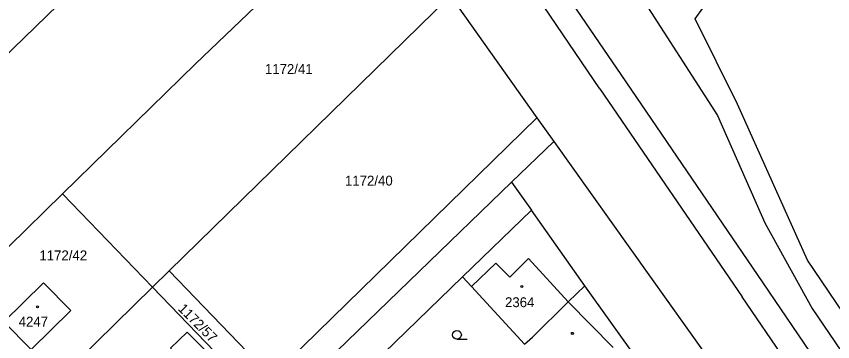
# Model space of a CAD drawing. Extents: x -679220 to -673243, y -1075091 to -1066557.
# Drawn here: x -676873.6 to -676733.1, y -1070124.6 to -1070068.5 of the extents above; entities that cross this region are included whole.
import ezdxf

# ---------------------------------------------------------------- set-up
doc = ezdxf.new("R2010")
doc.units = 0
for name, color, linetype in [('Hranice parcel', 7, 'Continuous'), ('Parcelní čísla', 7, 'Continuous'), ('Poz předměty', 7, 'Continuous'), ('Vnitřní kresba', 7, 'Continuous'), ('Značky budov', 7, 'Continuous'), ('Značky kultur', 7, 'Continuous')]:
    doc.layers.add(name, color=color, linetype=linetype)

msp = doc.modelspace()

# ---------------------------------------------------------------- linework, layer by layer
at = {"layer": 'Hranice parcel'}
for p, q in [((-676798.87, -1070064.97), (-676847.25, -1070112.37)), ((-676798.87, -1070064.97), (-676783.95, -1070086)), ((-676783.95, -1070086), (-676829.64, -1070130.63)), ((-676783.95, -1070086), (-676781.06, -1070090.05)), ((-676781.06, -1070090.05), (-676788.32, -1070097.07)), ((-676788.32, -1070097.07), (-676859.37, -1070165.79)), ((-676788.32, -1070097.07), (-676784.92, -1070101.88)), ((-676865.61, -1070099.08), (-676850.11, -1070115.17)), ((-676784.92, -1070101.88), (-676796.76, -1070113.38)), ((-676775.69, -1070114.92), (-676784.92, -1070101.88)), ((-676850.11, -1070115.17), (-676847.25, -1070112.37)), ((-676847.25, -1070112.37), (-676829.64, -1070130.63)), ((-676796.76, -1070113.38), (-676810.31, -1070126.55)), ((-676872.25, -1070136.87), (-676850.11, -1070115.17)), ((-676832.51, -1070133.43), (-676850.11, -1070115.17)), ((-676766.47, -1070127.87), (-676775.69, -1070114.92))]:
    msp.add_line(p, q, dxfattribs=at)
for points in [[(-677034.52, -1070229.61), (-676930.19, -1070128.45), (-676825.88, -1070027.14)], [(-676865.61, -1070099.08), (-676842.71, -1070076.7), (-676811.73, -1070047.01)], [(-676762.95, -1070060.3), (-676766.47, -1070064.42), (-676752.86, -1070085.57), (-676744.71, -1070104.11), (-676736.59, -1070118.82), (-676686.14, -1070193.11)], [(-676676.79, -1070183.97), (-676688.48, -1070182.77), (-676737.38, -1070110.52), (-676749.45, -1070083.66), (-676756.71, -1070068.96), (-676754.09, -1070065.2)], [(-676781.06, -1070090.05), (-676754.88, -1070126.8), (-676719.24, -1070177.5), (-676699.45, -1070206.07)], [(-676890.39, -1070123.09), (-676874.88, -1070108.14), (-676865.61, -1070099.08)], [(-676796.76, -1070113.38), (-676795.2, -1070115.07), (-676786.07, -1070124.99)], [(-676875.72, -1070121.13), (-676868.89, -1070114.41), (-676864.21, -1070119.18), (-676871.04, -1070125.9), (-676875.72, -1070121.13)], [(-676786.07, -1070124.99), (-676784.74, -1070123.76), (-676778.56, -1070117.7), (-676775.69, -1070114.92)], [(-676847.03, -1070125.69), (-676844.15, -1070122.9), (-676838.09, -1070129.05), (-676840.95, -1070131.84), (-676847.03, -1070125.69)]]:
    msp.add_lwpolyline(points, dxfattribs=at)
at = {"layer": 'Poz předměty'}
for p, q in [((-676811.39, -1070016.95), (-676769.54, -1070078.53)), ((-676773.16, -1070081), (-676814.71, -1070019.6)), ((-676769.54, -1070078.53), (-676745.1, -1070114.41)), ((-676773.16, -1070081), (-676748.63, -1070116.81)), ((-676745.1, -1070114.41), (-676689.23, -1070196.64)), ((-676692.82, -1070198.94), (-676748.63, -1070116.81))]:
    msp.add_line(p, q, dxfattribs=at)
at = {"layer": 'Vnitřní kresba'}
for p, q in [((-676785.42, -1070110.23), (-676788.63, -1070113.45)), ((-676785.42, -1070110.23), (-676778.56, -1070117.7)), ((-676791.02, -1070111.06), (-676795.2, -1070115.07)), ((-676788.63, -1070113.45), (-676791.02, -1070111.06)), ((-676778.56, -1070117.7), (-676770.82, -1070125.59))]:
    msp.add_line(p, q, dxfattribs=at)
at = {"layer": 'Značky budov'}
for centre in [(-676786.56, -1070115.04), (-676869.93, -1070118.55), (-676777.86, -1070123.13)]:
    msp.add_circle(centre, 0.175, dxfattribs=at)
at = {"layer": 'Značky kultur'}
msp.add_line((-676797.72, -1070124.13), (-676795.97, -1070124.13), dxfattribs=at)
msp.add_circle((-676797.72, -1070123.38), 0.75, dxfattribs=at)

# ---------------------------------------------------------------- texts
at = {"layer": 'Parcelní čísla'}
for s, p in [('1172/41', (-676830.78, -1070078.44)), ('1172/40', (-676817, -1070097.67)), ('1172/42', (-676869.59, -1070110.54)), ('2364', (-676789.45, -1070118.61)), ('4247', (-676873.16, -1070121.96))]:
    msp.add_text(s, height=1.7, dxfattribs=at).set_placement(p)
msp.add_text('1172/57', height=1.7, rotation=315, dxfattribs=at).set_placement((-676845.84, -1070119.01))

doc.saveas('drawing.dxf')
